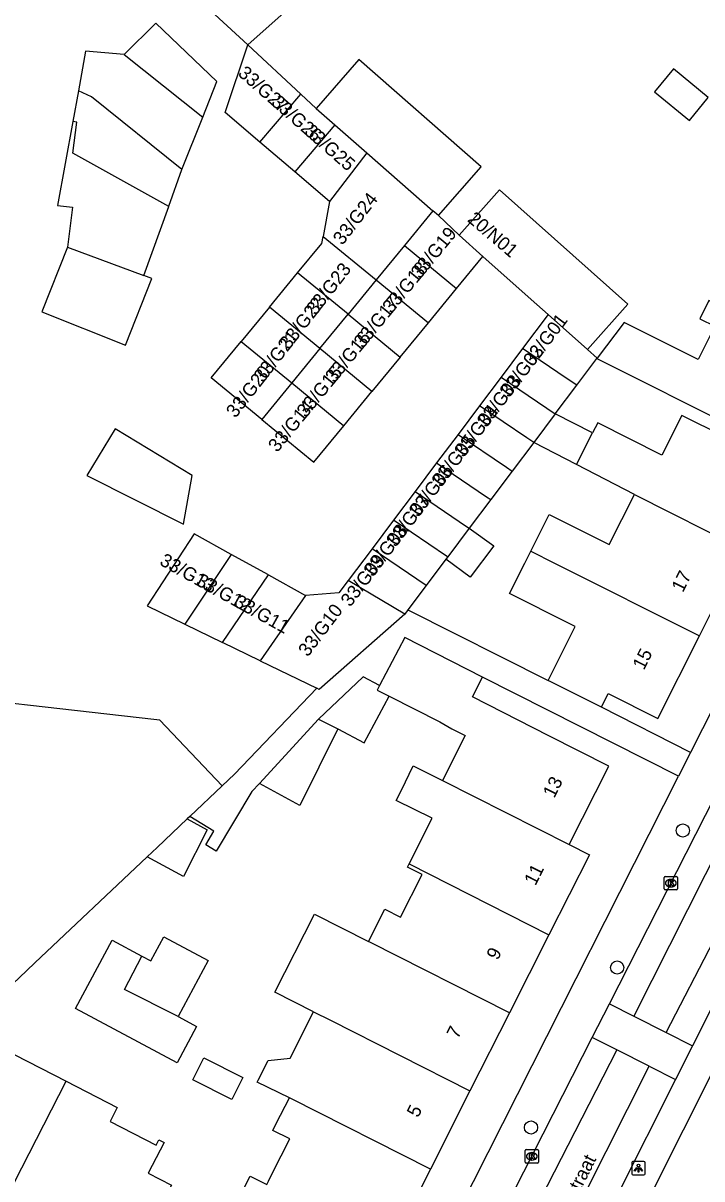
# Model space of a CAD drawing. Extents: x 160356 to 161355, y 381727 to 382845.
# Drawn here: x 160920.1 to 160970.6, y 382454.3 to 382540.1 of the extents above; entities that cross this region are included whole.
import ezdxf

# ---------------------------------------------------------------- set-up
doc = ezdxf.new("R2010")
doc.units = 0
for name, color, linetype in [('IMGEO_Boom', 7, 'Continuous'), ('IMGEO_Kolk', 7, 'Continuous'), ('IMGEO_Lichtpunt', 7, 'Continuous'), ('IMGEO_Openbare_ruimte_label', 7, 'Continuous'), ('IMGEO_Pand', 7, 'Continuous'), ('IMGEO_Pand_nummerreeks', 7, 'Continuous'), ('IMGEO_Rijbaan_lokaal_open', 7, 'Continuous'), ('IMGEO_Voetpad_open', 7, 'Continuous')]:
    doc.layers.add(name, color=color, linetype=linetype)

msp = doc.modelspace()

# ---------------------------------------------------------------- linework, layer by layer
at = {"layer": 'IMGEO_Boom'}
for centre in [(160969.143, 382480.138), (160964.267, 382469.962), (160957.869, 382458.082)]:
    msp.add_circle(centre, 0.489, dxfattribs=at)
at = {"layer": 'IMGEO_Kolk'}
for p, q in [((160967.756, 382475.809), (160967.756, 382476.661)), ((160967.831, 382476.735), (160968.683, 382476.735)), ((160968.244, 382476.515), (160968.269, 382476.515)), ((160968.757, 382476.661), (160968.757, 382475.809)), ((160968.683, 382475.735), (160967.831, 382475.735)), ((160968.267, 382475.955), (160968.242, 382475.955)), ((160957.432, 382455.518), (160957.432, 382456.37)), ((160957.507, 382456.444), (160958.359, 382456.444)), ((160958.433, 382456.37), (160958.433, 382455.518)), ((160958.359, 382455.444), (160957.507, 382455.444)), ((160957.943, 382455.664), (160957.918, 382455.664)), ((160957.92, 382456.224), (160957.945, 382456.224))]:
    msp.add_line(p, q, dxfattribs=at)
for points in [[(160967.756, 382475.809), (160967.756, 382476.661)], [(160967.831, 382476.735), (160968.683, 382476.735)], [(160968.077, 382476.435), (160968.2, 382476.435), (160968.2, 382476.284), (160968.33, 382476.435), (160968.494, 382476.435), (160968.348, 382476.284), (160968.501, 382476.035), (160968.349, 382476.035), (160968.264, 382476.199), (160968.2, 382476.132), (160968.2, 382476.035), (160968.077, 382476.035), (160968.077, 382476.435)], [(160968.757, 382476.661), (160968.757, 382475.809)], [(160968.683, 382475.735), (160967.831, 382475.735)], [(160957.432, 382455.518), (160957.432, 382456.37)], [(160957.507, 382456.444), (160958.359, 382456.444)], [(160958.433, 382456.37), (160958.433, 382455.518)], [(160958.359, 382455.444), (160957.507, 382455.444)], [(160957.753, 382456.144), (160957.876, 382456.144), (160957.876, 382455.993), (160958.006, 382456.144), (160958.17, 382456.144), (160958.024, 382455.993), (160958.177, 382455.744), (160958.025, 382455.744), (160957.94, 382455.908), (160957.876, 382455.841), (160957.876, 382455.744), (160957.753, 382455.744), (160957.753, 382456.144)]]:
    msp.add_lwpolyline(points, dxfattribs=at)
for centre, start, end in [((160967.833, 382476.659), 91.55205, 178.44795), ((160967.833, 382476.659), 91.55205, 178.44795), ((160968.681, 382476.659), 1.55205, 88.44795), ((160968.681, 382476.659), 1.55205, 88.44795), ((160967.833, 382475.811), 181.55205, 268.44795), ((160967.833, 382475.811), 181.55205, 268.44795), ((160968.681, 382475.811), 271.55205, 358.44795), ((160968.681, 382475.811), 271.55205, 358.44795), ((160957.509, 382456.368), 91.55205, 178.44795), ((160957.509, 382456.368), 91.55205, 178.44795), ((160958.357, 382456.368), 1.55205, 88.44795), ((160958.357, 382456.368), 1.55205, 88.44795), ((160957.509, 382455.52), 181.55205, 268.44795), ((160957.509, 382455.52), 181.55205, 268.44795), ((160958.357, 382455.52), 271.55205, 358.44795), ((160958.357, 382455.52), 271.55205, 358.44795)]:
    msp.add_arc(centre, 0.0765, start, end, dxfattribs=at)
for centre, major_axis, ratio, start_param, end_param in [((160968.243, 382476.235), (-0.387, 0.002), 0.722429, 4.712389, 7.853982), ((160968.268, 382476.235), (-0.39, 0.002), 0.717154, 1.570796, 4.712389), ((160957.919, 382455.944), (-0.387, 0.002), 0.722429, 4.712389, 7.853982), ((160957.944, 382455.944), (-0.39, 0.002), 0.717154, 1.570796, 4.712389)]:
    msp.add_ellipse(centre, major_axis=major_axis, ratio=ratio, start_param=start_param, end_param=end_param, dxfattribs=at)
at = {"layer": 'IMGEO_Lichtpunt'}
for p, q in [((160965.348, 382455.462), (160965.348, 382454.655)), ((160965.348, 382455.462), (160965.348, 382454.655)), ((160966.25, 382455.557), (160965.442, 382455.557)), ((160966.25, 382455.557), (160965.442, 382455.557)), ((160966.344, 382454.655), (160966.344, 382455.462)), ((160966.344, 382454.655), (160966.344, 382455.462)), ((160965.442, 382454.561), (160966.25, 382454.561)), ((160965.442, 382454.561), (160966.25, 382454.561))]:
    msp.add_line(p, q, dxfattribs=at)
for points in [[(160965.722, 382455.126), (160965.761, 382455.098), (160965.573, 382454.836), (160965.535, 382454.863), (160965.722, 382455.126)], [(160965.824, 382455.078), (160965.871, 382455.078), (160965.871, 382454.756), (160965.824, 382454.756), (160965.824, 382455.078)], [(160965.934, 382455.098), (160965.972, 382455.125), (160966.159, 382454.863), (160966.12, 382454.835), (160965.934, 382455.098)]]:
    msp.add_lwpolyline(points, dxfattribs=at)
msp.add_circle((160965.847, 382455.26), 0.0994, dxfattribs=at)
for centre, start, end in [((160965.442, 382455.462), 90, 180), ((160965.442, 382455.462), 90, 180), ((160966.25, 382455.462), 0, 90), ((160966.25, 382455.462), 0, 90), ((160965.442, 382454.655), 180, 270), ((160965.442, 382454.655), 180, 270), ((160966.25, 382454.655), 270, 0), ((160966.25, 382454.655), 270, 360)]:
    msp.add_arc(centre, 0.0946, start, end, dxfattribs=at)
at = {"layer": 'IMGEO_Pand'}
for points in [[(160940.68, 382557.444), (160928.264, 382546.396), (160936.84, 382538.5)], [(160936.84, 382538.5), (160948.259, 382548.661)], [(160933.48, 382533.123), (160934.53, 382535.768), (160929.995, 382540.089), (160927.634, 382537.78)], [(160927.634, 382537.78), (160924.779, 382538.012), (160924.242, 382535.077)], [(160927.634, 382537.78), (160933.48, 382533.123)], [(160937.726, 382531.269), (160935.139, 382533.475), (160936.84, 382538.5)], [(160936.84, 382538.5), (160940.763, 382534.833)], [(160950.996, 382525.811), (160954.169, 382529.437), (160945.072, 382537.397), (160941.899, 382533.771)], [(160967.051, 382535.001), (160969.642, 382532.875), (160971.034, 382534.571), (160968.443, 382536.697), (160967.051, 382535.001)], [(160924.242, 382535.077), (160923.824, 382532.789)], [(160931.934, 382529.226), (160925.213, 382534.628), (160924.242, 382535.077)], [(160937.726, 382531.269), (160940.763, 382534.833)], [(160940.763, 382534.833), (160941.899, 382533.771)], [(160941.899, 382533.771), (160943.289, 382532.555)], [(160923.824, 382532.789), (160922.687, 382526.571), (160923.816, 382526.43), (160923.428, 382523.472)], [(160930.959, 382526.497), (160923.841, 382530.447), (160924.141, 382532.749), (160923.824, 382532.789)], [(160931.934, 382529.226), (160933.48, 382533.123)], [(160943.289, 382532.555), (160940.313, 382529.064)], [(160943.289, 382532.555), (160945.663, 382530.478)], [(160940.313, 382529.064), (160937.726, 382531.269)], [(160945.663, 382530.478), (160942.9, 382526.859)], [(160945.663, 382530.478), (160950.585, 382526.171)], [(160930.959, 382526.497), (160930.965, 382526.513), (160931.934, 382529.226)], [(160942.9, 382526.859), (160940.313, 382529.064)], [(160962.063, 382515.857), (160965.063, 382519.221), (160955.521, 382527.73), (160952.521, 382524.366)], [(160942.9, 382526.859), (160942.423, 382524.261)], [(160929.11, 382521.366), (160930.959, 382526.497)], [(160950.585, 382526.171), (160948.464, 382523.585)], [(160950.996, 382525.811), (160950.585, 382526.171)], [(160952.521, 382524.366), (160950.996, 382525.811)], [(160940.531, 382521.555), (160942.327, 382523.741), (160942.423, 382524.261)], [(160942.423, 382524.261), (160946.371, 382521.034)], [(160952.521, 382524.366), (160954.296, 382522.783)], [(160923.428, 382523.472), (160921.541, 382518.652), (160927.743, 382516.192), (160929.708, 382521.144), (160929.11, 382521.366)], [(160923.428, 382523.472), (160929.11, 382521.366)], [(160948.464, 382523.585), (160946.371, 382521.034)], [(160948.464, 382523.585), (160952.342, 382520.405)], [(160952.342, 382520.405), (160954.296, 382522.783)], [(160954.296, 382522.783), (160957.882, 382519.585), (160959.146, 382518.458)], [(160938.436, 382519.006), (160940.531, 382521.555)], [(160944.279, 382518.482), (160940.531, 382521.555)], [(160946.371, 382521.034), (160944.279, 382518.482)], [(160946.371, 382521.034), (160950.247, 382517.855)], [(160962.763, 382515.192), (160973.226, 382509.954), (160974.703, 382512.905), (160978.584, 382510.962), (160981.626, 382517.044), (160977.155, 382519.281), (160973.327, 382521.196), (160972.198, 382518.94), (160971.083, 382519.497), (160970.408, 382518.147), (160971.523, 382517.589), (160970.286, 382515.116), (160964.778, 382517.873), (160962.781, 382515.216)], [(160950.247, 382517.855), (160952.342, 382520.405)], [(160938.436, 382519.006), (160936.341, 382516.456)], [(160942.186, 382515.93), (160938.436, 382519.006)], [(160942.186, 382515.93), (160944.279, 382518.482)], [(160944.279, 382518.482), (160948.152, 382515.305)], [(160959.146, 382518.458), (160957.243, 382515.927)], [(160962.063, 382515.857), (160959.146, 382518.458)], [(160948.152, 382515.305), (160950.247, 382517.855)], [(160937.873, 382510.671), (160934.121, 382513.754), (160936.341, 382516.456)], [(160936.341, 382516.456), (160940.094, 382513.379)], [(160942.186, 382515.93), (160940.094, 382513.379)], [(160946.057, 382512.756), (160942.186, 382515.93)], [(160957.243, 382515.927), (160955.646, 382513.805)], [(160961.267, 382513.204), (160960.552, 382513.688), (160957.243, 382515.927)], [(160962.781, 382515.216), (160962.063, 382515.857)], [(160948.152, 382515.305), (160946.057, 382512.756)], [(160961.267, 382513.204), (160962.763, 382515.192)], [(160962.781, 382515.216), (160962.763, 382515.192)], [(160955.646, 382513.805), (160954.049, 382511.683)], [(160955.646, 382513.805), (160959.035, 382511.511), (160959.67, 382511.081)], [(160940.094, 382513.379), (160937.873, 382510.671)], [(160940.094, 382513.379), (160943.962, 382510.206)], [(160959.67, 382511.081), (160961.267, 382513.204)], [(160943.962, 382510.206), (160946.057, 382512.756)], [(160954.049, 382511.683), (160952.452, 382509.56)], [(160958.073, 382508.959), (160957.548, 382509.314), (160954.049, 382511.683)], [(160937.873, 382510.671), (160941.736, 382507.497), (160943.962, 382510.206)], [(160959.67, 382511.081), (160958.073, 382508.959)], [(160962.448, 382509.674), (160959.67, 382511.081)], [(160973.612, 382501.042), (160976.682, 382507.161), (160972.211, 382509.399), (160969.072, 382510.968), (160967.579, 382508.017), (160962.826, 382510.421), (160962.448, 382509.674)], [(160932.688, 382506.518), (160926.983, 382509.981), (160924.883, 382506.497), (160932.042, 382502.887), (160932.688, 382506.518)], [(160952.452, 382509.56), (160950.854, 382507.437)], [(160952.452, 382509.56), (160956.061, 382507.117), (160956.476, 382506.836)], [(160961.258, 382507.321), (160962.448, 382509.674)], [(160958.073, 382508.959), (160956.476, 382506.836)], [(160961.258, 382507.321), (160958.073, 382508.959)], [(160950.854, 382507.437), (160949.258, 382505.315)], [(160950.854, 382507.437), (160954.574, 382504.92), (160954.879, 382504.714)], [(160965.548, 382505.089), (160961.258, 382507.321)], [(160956.476, 382506.836), (160954.879, 382504.714)], [(160949.258, 382505.315), (160947.66, 382503.192)], [(160949.258, 382505.315), (160953.087, 382502.723), (160953.282, 382502.591)], [(160954.879, 382504.714), (160953.282, 382502.591)], [(160957.853, 382500.881), (160959.225, 382503.618), (160963.667, 382501.371), (160965.548, 382505.089)], [(160965.548, 382505.089), (160973.612, 382501.042)], [(160947.66, 382503.192), (160946.063, 382501.07)], [(160951.684, 382500.468), (160951.599, 382500.526), (160947.66, 382503.192)], [(160953.282, 382502.591), (160955.105, 382501.289), (160953.341, 382498.946), (160951.552, 382500.292)], [(160953.282, 382502.591), (160951.684, 382500.468)], [(160935.605, 382500.649), (160932.848, 382502.175), (160929.349, 382496.832), (160932.149, 382495.47)], [(160946.063, 382501.07), (160944.292, 382498.716)], [(160950.087, 382498.346), (160946.063, 382501.07)], [(160959.136, 382491.274), (160961.146, 382495.289), (160960.751, 382495.489), (160956.283, 382497.75), (160957.411, 382500), (160957.853, 382500.881)], [(160957.853, 382500.881), (160959.607, 382500), (160970.378, 382494.596)], [(160970.378, 382494.596), (160973.089, 382500), (160973.612, 382501.042)], [(160935.605, 382500.649), (160932.149, 382495.47)], [(160938.362, 382499.122), (160935.605, 382500.649)], [(160951.552, 382500.292), (160950.087, 382498.346)], [(160951.684, 382500.468), (160951.552, 382500.292)], [(160934.949, 382494.108), (160938.362, 382499.122)], [(160938.362, 382499.122), (160941.119, 382497.595)], [(160944.292, 382498.716), (160943.593, 382497.786), (160941.119, 382497.595)], [(160948.484, 382496.216), (160944.292, 382498.716)], [(160950.087, 382498.346), (160948.727, 382496.539)], [(160941.119, 382497.595), (160937.749, 382492.747)], [(160948.484, 382496.216), (160942.13, 382490.616), (160941.949, 382490.704)], [(160948.727, 382496.539), (160948.484, 382496.216)], [(160932.149, 382495.47), (160934.949, 382494.108)], [(160937.749, 382492.747), (160934.949, 382494.108)], [(160954.274, 382491.541), (160948.489, 382494.483), (160946.621, 382490.906)], [(160963.098, 382489.292), (160963.611, 382490.318), (160967.296, 382488.454), (160970.378, 382494.596)], [(160937.749, 382492.747), (160941.949, 382490.704)], [(160946.621, 382490.906), (160945.391, 382491.549), (160942.09, 382488.419)], [(160960.694, 382479.097), (160963.644, 382484.927), (160959.183, 382487.184), (160953.525, 382490.068), (160954.274, 382491.541)], [(160934.927, 382483.455), (160930.302, 382488.339), (160929.856, 382488.389), (160910.187, 382490.607), (160910.275, 382491.324)], [(160946.621, 382490.906), (160946.448, 382490.576), (160947.325, 382490.13)], [(160963.098, 382489.292), (160959.136, 382491.274)], [(160943.508, 382487.682), (160945.482, 382486.656), (160947.325, 382490.13)], [(160947.325, 382490.13), (160951.092, 382488.215), (160951.986, 382487.692), (160952.975, 382487.191), (160951.288, 382483.858)], [(160937.708, 382483.626), (160942.09, 382488.419)], [(160942.09, 382488.419), (160943.508, 382487.682)], [(160943.508, 382487.682), (160940.7, 382481.997), (160937.708, 382483.626)], [(160948.811, 382477.657), (160950.533, 382481.061), (160947.864, 382482.362), (160948.245, 382483.143), (160949.122, 382484.941), (160951.288, 382483.858)], [(160951.288, 382483.858), (160960.694, 382479.097)], [(160932.514, 382481.17), (160934.927, 382483.455)], [(160932.514, 382481.17), (160932.331, 382480.997)], [(160932.331, 382480.997), (160933.81, 382480.192), (160932.043, 382476.73), (160929.362, 382478.19)], [(160932.331, 382480.997), (160930.092, 382478.878), (160929.362, 382478.19)], [(160960.694, 382479.097), (160962.206, 382478.333), (160959.204, 382472.399)], [(160929.362, 382478.19), (160921.015, 382470.313), (160919.845, 382469.209), (160916.784, 382466.321), (160914.403, 382468.852), (160912.97, 382469.042)], [(160945.79, 382471.9), (160946.999, 382474.291), (160948.178, 382473.694), (160949.789, 382476.878), (160948.697, 382477.431), (160948.811, 382477.657)], [(160948.811, 382477.657), (160959.204, 382472.399)], [(160941.716, 382466.676), (160938.85, 382468.126), (160941.784, 382473.926), (160945.79, 382471.9)], [(160931.655, 382466.323), (160931.697, 382466.302), (160933.032, 382465.589), (160931.59, 382462.887), (160924.041, 382466.917), (160926.751, 382471.994), (160928.957, 382470.817)], [(160928.957, 382470.817), (160929.638, 382470.453), (160930.592, 382472.24), (160933.877, 382470.486), (160931.655, 382466.323)], [(160956.268, 382466.599), (160945.897, 382471.845), (160945.79, 382471.9)], [(160959.204, 382472.399), (160956.268, 382466.599)], [(160931.655, 382466.323), (160927.682, 382468.346), (160928.957, 382470.817)], [(160939.917, 382460.297), (160937.526, 382461.448), (160937.609, 382461.611), (160938.34, 382463.056), (160939.975, 382463.234), (160941.716, 382466.676)], [(160941.716, 382466.676), (160942.962, 382466.045), (160953.333, 382460.798)], [(160956.268, 382466.599), (160953.333, 382460.798)], [(160917.282, 382449.717), (160913.592, 382451.607), (160914.103, 382452.604), (160910.201, 382454.603), (160912.481, 382459.054), (160915.375, 382464.704), (160915.796, 382464.488), (160915.627, 382464.115), (160918.973, 382462.408), (160919.518, 382463.473), (160923.327, 382461.522)], [(160936.473, 382461.79), (160935.645, 382460.155), (160932.745, 382461.623), (160933.572, 382463.258), (160936.473, 382461.79)], [(160917.282, 382449.717), (160923.327, 382461.522)], [(160923.327, 382461.522), (160927.136, 382459.572), (160926.597, 382458.52), (160930.017, 382456.768), (160930.227, 382457.177), (160930.608, 382456.981), (160929.43, 382454.682), (160931.168, 382453.792), (160929.78, 382451.081), (160930.431, 382450.748), (160929.535, 382448.999), (160927.255, 382444.549), (160925.539, 382441.196)], [(160953.333, 382460.798), (160950.398, 382454.997)], [(160938.238, 382453.859), (160938.357, 382454.093), (160938.67, 382454.712), (160939.945, 382457.232), (160938.688, 382457.869), (160938.948, 382458.383), (160939.917, 382460.297)], [(160950.398, 382454.997), (160940.027, 382460.244), (160939.917, 382460.297)], [(160950.398, 382454.997), (160947.463, 382449.196)], [(160934.002, 382448.555), (160934.154, 382448.854), (160937.003, 382454.483), (160938.238, 382453.859)]]:
    msp.add_lwpolyline(points, dxfattribs=at)
at = {"layer": 'IMGEO_Rijbaan_lokaal_open'}
for points in [[(160982.603, 382504.477), (160984.378, 382503.579), (160977.455, 382489.986), (160965.508, 382466.355)], [(160967.911, 382465.145), (160974.998, 382478.816), (160976.802, 382477.907)], [(160962.422, 382464.763), (160963.696, 382467.268)], [(160963.696, 382467.268), (160965.508, 382466.355)], [(160965.508, 382466.355), (160967.911, 382465.145)], [(160967.911, 382465.145), (160969.873, 382464.156)], [(160964.244, 382463.845), (160962.422, 382464.763)], [(160969.873, 382464.156), (160968.608, 382461.646)], [(160964.244, 382463.845), (160948.171, 382432.487), (160946.453, 382433.379)], [(160966.646, 382462.635), (160964.244, 382463.845)], [(160952.869, 382430.41), (160950.801, 382431.33), (160961.85, 382453.116), (160966.646, 382462.635)], [(160966.646, 382462.635), (160968.608, 382461.646)]]:
    msp.add_lwpolyline(points, dxfattribs=at)
at = {"layer": 'IMGEO_Voetpad_open'}
for points in [[(160997.605, 382541.038), (160976.841, 382500), (160969.726, 382485.938)], [(160963.696, 382467.268), (160977.96, 382495.301), (160980.338, 382500), (160982.603, 382504.477)], [(160948.727, 382496.539), (160959.136, 382491.274)], [(160968.834, 382484.174), (160954.274, 382491.541)], [(160941.949, 382490.704), (160935.837, 382484.317), (160934.927, 382483.455)], [(160969.726, 382485.938), (160963.098, 382489.292)], [(160969.726, 382485.938), (160968.834, 382484.174)], [(160942.737, 382432.597), (160968.834, 382484.174)], [(160937.708, 382483.626), (160937.139, 382483.035), (160934.473, 382478.619), (160933.707, 382479.081), (160934.312, 382480.085), (160932.514, 382481.17)], [(160966.95, 382453.421), (160980.496, 382480.356)], [(160976.802, 382477.907), (160969.873, 382464.156)], [(160946.453, 382433.379), (160962.422, 382464.763)], [(160968.608, 382461.646), (160964.318, 382453.132)]]:
    msp.add_lwpolyline(points, dxfattribs=at)

# ---------------------------------------------------------------- texts
at = {"layer": 'IMGEO_Openbare_ruimte_label'}
msp.add_text('Staringstraat', height=1, rotation=63.30677, dxfattribs=at).set_placement((160959.338, 382448.971))
at = {"layer": 'IMGEO_Pand_nummerreeks'}
for s, rotation, p in [('33/G27', 318.6745, (160936.04, 382536.272)), ('33/G26', 318.6745, (160938.5, 382534.109)), ('33/G25', 318.6745, (160940.96, 382531.946)), ('33/G24', 52.04577, (160943.857, 382523.56)), ('20/N01', 319.40021, (160953.084, 382525.435)), ('33/G19', 50.54407, (160949.622, 382521.056)), ('33/G18', 50.54407, (160947.505, 382518.484)), ('33/G23', 52.04577, (160941.872, 382518.354)), ('33/G17', 50.54407, (160945.383, 382515.905)), ('33/G22', 52.04577, (160939.883, 382515.804)), ('33/G01', 52.79233, (160957.998, 382514.543)), ('33/G21', 52.04577, (160937.97, 382513.352)), ('33/G16', 50.54407, (160943.262, 382513.329)), ('33/G02', 52.79233, (160956.242, 382512.23)), ('33/G20', 52.04577, (160935.919, 382510.723)), ('33/G15', 50.54407, (160941.142, 382510.752)), ('33/G03', 52.79233, (160954.56, 382510.015)), ('33/G14', 50.54407, (160939.021, 382508.176)), ('33/G04', 52.79233, (160952.874, 382507.795)), ('33/G05', 52.79233, (160951.188, 382505.574)), ('33/G06', 52.79233, (160949.502, 382503.354)), ('33/G07', 52.79233, (160947.816, 382501.134)), ('33/G08', 52.79233, (160946.132, 382498.916)), ('33/G13', 330.98342, (160930.21, 382499.915)), ('33/G09', 52.79233, (160944.443, 382496.691)), ('33/G12', 330.98342, (160932.919, 382498.413)), ('17', 63.34969, (160969.151, 382497.771)), ('33/G11', 330.98342, (160935.736, 382496.851)), ('33/G10', 52.79233, (160941.29, 382492.988)), ('15', 63.36037, (160966.254, 382491.997)), ('13', 63.17433, (160959.59, 382482.493)), ('11', 63.16287, (160958.198, 382475.995)), ('9', 63.16051, (160955.397, 382470.457)), ('7', 63.16287, (160952.439, 382464.612)), ('5', 63.16287, (160949.481, 382458.766))]:
    msp.add_text(s, height=1, rotation=rotation, dxfattribs=at).set_placement(p)

doc.saveas('drawing.dxf')
